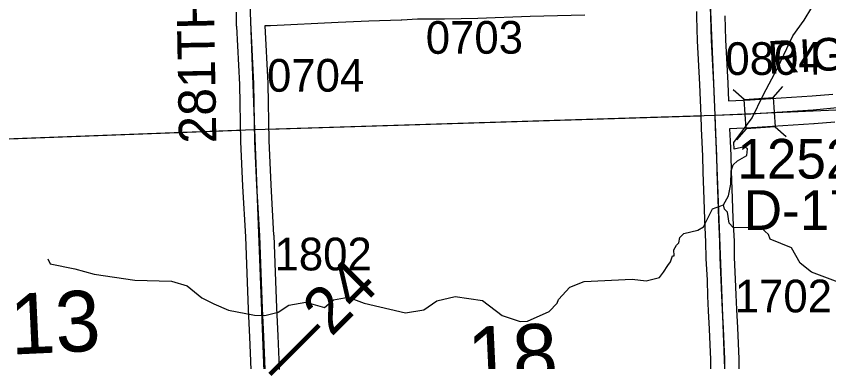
# Model space of a CAD drawing. Extents: x 128.7 to 185.5, y -21.4 to 12.6.
# Drawn here: x 151.327 to 153.067, y 2.378 to 3.118 of the extents above; entities that cross this region are included whole.
import ezdxf

# ---------------------------------------------------------------- set-up
doc = ezdxf.new("R2010")
doc.units = 0
for name, color, linetype in [('tdCoHydroRiver', 7, 'Continuous'), ('tdCoSecRdNmbr', 7, 'Continuous'), ('tdCoSecRdTxt', 7, 'Continuous'), ('tdCoSecRteBand', 7, 'Continuous'), ('tdCoSecRteCL', 7, 'Continuous'), ('tdCoSectLine', 7, 'Continuous'), ('tdCoSectLinePart', 7, 'Continuous'), ('tdCoSectNmbr', 7, 'Continuous'), ('tdCoStrucSec', 7, 'Continuous'), ('tdCoStrucSecCoName', 7, 'Continuous'), ('tdCoStrucSecFHWANum', 7, 'Continuous'), ('tdCoSurfGravel', 7, 'Continuous'), ('tdCoTwpBndryShd', 7, 'Continuous'), ('tdCoUnicrpTwnTxt', 7, 'Continuous'), ('tdStHwyPriRefPost1', 7, 'Continuous')]:
    doc.layers.add(name, color=color, linetype=linetype)

msp = doc.modelspace()

# ---------------------------------------------------------------- linework, layer by layer
at = {"layer": 'tdCoHydroRiver'}
for points in [[(151.3943, 2.5986), (151.3995, 2.5878), (151.4519, 2.5769), (151.4933, 2.5657), (151.5806, 2.553), (151.6595, 2.5509), (151.693, 2.541), (151.7239, 2.5153), (151.7496, 2.502), (151.7816, 2.4889), (151.8372, 2.4781), (151.8593, 2.4773), (151.8875, 2.4846), (151.9106, 2.4996), (151.9467, 2.5056), (151.9866, 2.4943), (152.0065, 2.5108), (152.0379, 2.5166), (152.0715, 2.5036), (152.1605, 2.4829), (152.1998, 2.489), (152.2275, 2.5089), (152.2666, 2.5182), (152.3253, 2.5091), (152.3675, 2.4774), (152.4058, 2.4645), (152.4215, 2.4651), (152.4682, 2.4856), (152.4849, 2.5036), (152.4878, 2.5116), (152.5121, 2.5376), (152.5433, 2.5498), (152.6457, 2.5549), (152.6758, 2.5512), (152.704, 2.5584), (152.713, 2.5698), (152.722, 2.5843), (152.728, 2.5924), (152.7323, 2.6052), (152.7355, 2.6053), (152.7351, 2.6179), (152.741, 2.6276), (152.7456, 2.6325), (152.748, 2.644), (152.7568, 2.6527), (152.7865, 2.66), (152.7989, 2.6668), (152.8181, 2.7053), (152.8415, 2.714), (152.8519, 2.7333), (152.8574, 2.7587), (152.858, 2.7872), (152.8623, 2.8), (152.8715, 2.8082), (152.8916, 2.8199), (152.8927, 2.8341), (152.8862, 2.8387), (152.8643, 2.8332), (152.8638, 2.8474), (152.903, 2.9008), (152.9266, 2.949), (152.9578, 3.0085), (152.9902, 3.0759), (153.0143, 3.1099), (153.0472, 3.1647)], [(153.9365, 2.4635), (153.8205, 2.4422), (153.7661, 2.4182), (153.7267, 2.4153), (153.5985, 2.4282), (153.5041, 2.4203), (153.3614, 2.4374), (153.3343, 2.446), (153.2717, 2.4785), (153.2088, 2.5174), (153.1799, 2.5306), (153.0814, 2.5509), (153.0302, 2.5697), (153.0059, 2.5893), (152.9874, 2.6218), (152.941, 2.6408), (152.938, 2.6506), (152.9221, 2.6646), (152.8621, 2.6658), (152.8539, 2.6749), (152.8499, 2.6985), (152.8434, 2.7046), (152.8415, 2.714)]]:
    msp.add_lwpolyline(points, dxfattribs=at)
at = {"layer": 'tdCoSecRteBand'}
for points in [[(151.83, 2.3594), (151.8293, 2.3798), (151.8271, 2.4306), (151.8243, 2.4907), (151.8243, 2.4909), (151.8243, 2.491), (151.8216, 2.5676), (151.8181, 2.646), (151.8122, 2.7541), (151.8122, 2.7542), (151.8122, 2.7544), (151.808, 2.8496), (151.808, 2.8499), (151.808, 2.8503), (151.8055, 2.9719), (151.7993, 3.0963), (151.7991, 3.0963), (151.7991, 3.0969), (151.7985, 3.0969), (151.7982, 3.1266)], [(152.5441, 3.1203), (152.427, 3.1178), (152.3155, 3.1136), (152.3153, 3.1136), (152.3151, 3.1136), (152.2439, 3.1119), (152.2436, 3.1119), (152.2433, 3.1119), (152.1862, 3.1116), (152.1526, 3.1095), (152.152, 3.1094), (152.1514, 3.1094), (152.0816, 3.1077), (152.0159, 3.105), (151.8715, 3.0976), (151.8709, 3.0976), (151.8703, 3.0976), (151.8593, 3.0975), (151.8655, 2.9745), (151.8655, 2.974), (151.8655, 2.9736), (151.868, 2.8519), (151.8721, 2.7572), (151.878, 2.6491), (151.8781, 2.6489), (151.8781, 2.6488), (151.8815, 2.5701), (151.8815, 2.57), (151.8815, 2.5698), (151.8842, 2.4933), (151.887, 2.4334), (151.887, 2.4334), (151.887, 2.4333), (151.8893, 2.3823), (151.8893, 2.3821), (151.8893, 2.382), (151.89, 2.3615)], [(152.8145, 2.3555), (152.8141, 2.3829), (152.813, 2.4149), (152.8113, 2.4478), (152.8113, 2.4479), (152.8113, 2.448), (152.8096, 2.487), (152.8081, 2.5186), (152.8081, 2.5187), (152.808, 2.5189), (152.8068, 2.5526), (152.8046, 2.599), (152.8046, 2.5995), (152.8046, 2.5999), (152.8039, 2.6341), (152.8016, 2.6824), (152.8016, 2.6826), (152.8016, 2.6828), (152.8001, 2.726), (152.7977, 2.7841), (152.7977, 2.7844), (152.7977, 2.7846), (152.7968, 2.8182), (152.796, 2.8483), (152.7943, 2.8778), (152.7943, 2.8782), (152.7942, 2.8786), (152.7934, 2.9049), (152.7905, 2.972), (152.786, 3.0652), (152.786, 3.0654), (152.786, 3.0657), (152.7845, 3.1169), (152.7842, 3.1281)], [(152.8445, 3.1187), (152.846, 3.0677), (152.8504, 2.9748), (152.8504, 2.9747), (152.8504, 2.9747), (152.852, 2.9373)], [(152.852, 2.9373), (152.8982, 2.9392), (153.031, 2.9478), (153.0754, 2.9515)], [(153.0796, 2.8916), (153.0357, 2.888), (153.0355, 2.888), (153.0352, 2.8879), (152.9018, 2.8793), (152.9014, 2.8793), (152.9011, 2.8793), (152.8544, 2.8773), (152.8559, 2.8513), (152.8559, 2.8509), (152.8559, 2.8504), (152.8568, 2.8198), (152.8568, 2.8198), (152.8568, 2.8198), (152.8577, 2.7864), (152.86, 2.7284), (152.86, 2.7283), (152.86, 2.7282), (152.8615, 2.6851), (152.8639, 2.6366), (152.8639, 2.6361), (152.8639, 2.6357), (152.8646, 2.6014), (152.8667, 2.5553), (152.8667, 2.5551), (152.8667, 2.555), (152.868, 2.5213), (152.8695, 2.4898), (152.8695, 2.4897), (152.8695, 2.4897), (152.8712, 2.4508), (152.8729, 2.4177), (152.873, 2.4174), (152.873, 2.4171), (152.874, 2.3846), (152.8741, 2.3843), (152.8741, 2.3841), (152.8745, 2.3569)]]:
    msp.add_lwpolyline(points, dxfattribs=at)
at = {"layer": 'tdCoSecRteCL'}
for points in [[(152.8234, 2.9061), (152.8204, 2.9734), (152.816, 3.0666), (152.8145, 3.1179), (152.8131, 3.1591)], [(151.86, 2.3605), (151.8593, 2.381), (151.8571, 2.432), (151.8543, 2.4921), (151.8515, 2.5688), (151.8481, 2.6475), (151.8422, 2.7557), (151.838, 2.8509), (151.8355, 2.973), (151.8289, 3.1056), (151.8282, 3.1272)], [(152.8234, 2.9061), (152.8998, 2.9092), (153.0333, 2.9179), (153.0779, 2.9216), (153.1292, 2.9233), (153.2628, 2.9297), (153.4039, 2.9349), (153.5556, 2.9423), (153.7092, 2.9457), (153.7748, 2.9485), (153.8, 2.9504), (153.8074, 2.9527), (153.8115, 2.9549), (153.8124, 2.9559)], [(152.8445, 2.356), (152.8441, 2.3836), (152.843, 2.4161), (152.8413, 2.4493), (152.8395, 2.4883), (152.838, 2.52), (152.8367, 2.5539), (152.8346, 2.6004), (152.8339, 2.6351), (152.8316, 2.6838), (152.83, 2.7272), (152.8277, 2.7854), (152.8268, 2.819), (152.826, 2.8496), (152.8242, 2.8796), (152.8234, 2.9061)]]:
    msp.add_lwpolyline(points, dxfattribs=at)
at = {"layer": 'tdCoSectLine'}
for points in [[(152.7804, 3.9118), (152.823, 2.9061)], [(151.8001, 3.8798), (151.8371, 2.8755)], [(152.823, 2.9061), (153.8114, 2.9501)], [(151.8371, 2.8755), (152.823, 2.9061)], [(152.823, 2.9061), (152.8609, 1.9153)], [(150.8242, 2.8376), (151.8371, 2.8755)], [(151.8371, 2.8755), (151.8752, 1.8762)]]:
    msp.add_lwpolyline(points, dxfattribs=at)
at = {"layer": 'tdCoSectLinePart'}
for points in [[(151.8671, 2.8764), (152.793, 2.9051)], [(150.8541, 2.8387), (151.8071, 2.8744)]]:
    msp.add_lwpolyline(points, dxfattribs=at)
at = {"layer": 'tdCoStrucSec'}
for p, q in [((152.8856, 2.9397), (152.8621, 2.9604)), ((152.9481, 2.9438), (152.9687, 2.9673)), ((152.8897, 2.8772), (152.869, 2.8537)), ((152.9521, 2.8813), (152.9756, 2.8606))]:
    msp.add_line(p, q, dxfattribs=at)
msp.add_lwpolyline([(152.8856, 2.9397), (152.9481, 2.9438), (152.9521, 2.8813), (152.8897, 2.8772)], close=True, dxfattribs=at)
at = {"layer": 'tdCoSurfGravel'}
for points in [[(152.8234, 2.9061), (152.8204, 2.9734), (152.816, 3.0666), (152.8145, 3.1179), (152.8131, 3.1591), (152.812, 3.1909), (152.8086, 3.2681), (152.8059, 3.3425), (152.8034, 3.3911), (152.7995, 3.4903), (152.7945, 3.6044), (152.7899, 3.7157), (152.7839, 3.8498), (152.7809, 3.9101)], [(151.86, 2.3605), (151.8593, 2.381), (151.8571, 2.432), (151.8543, 2.4921), (151.8515, 2.5688), (151.8481, 2.6475), (151.8422, 2.7557), (151.838, 2.8509), (151.8355, 2.973), (151.8289, 3.1056), (151.8282, 3.1272)], [(152.8234, 2.9061), (152.8998, 2.9092), (153.0333, 2.9179), (153.0779, 2.9216), (153.1292, 2.9233), (153.2628, 2.9297), (153.4039, 2.9349), (153.5556, 2.9423), (153.7092, 2.9457), (153.7748, 2.9485), (153.8, 2.9504), (153.8074, 2.9527), (153.8115, 2.9549), (153.8124, 2.9559), (153.826, 2.9553), (153.8822, 2.9565), (153.9002, 2.957), (153.9091, 2.9558), (153.917, 2.9521), (153.9209, 2.9494)], [(152.8445, 2.356), (152.8441, 2.3836), (152.843, 2.4161), (152.8413, 2.4493), (152.8395, 2.4883), (152.838, 2.52), (152.8367, 2.5539), (152.8346, 2.6004), (152.8339, 2.6351), (152.8316, 2.6838), (152.83, 2.7272), (152.8277, 2.7854), (152.8268, 2.819), (152.826, 2.8496), (152.8242, 2.8796), (152.8234, 2.9061)]]:
    msp.add_lwpolyline(points, dxfattribs=at)
at = {"layer": 'tdCoTwpBndryShd'}
msp.add_lwpolyline([(151.7683, 4.8866), (151.8001, 3.8798), (151.8371, 2.8755), (151.8752, 1.8762), (151.9179, 0.8711), (151.9592, -0.1306), (152.001, -1.1385), (152.0322, -2.1463), (152.0609, -3.1441), (152.091, -4.1427), (152.1084, -4.6404), (153.0447, -4.6015), (153.5675, -4.583), (153.6062, -5.5939), (154.134, -5.5736), (154.1483, -6.0644), (155.1572, -6.0165), (155.1839, -7.0245), (155.1992, -7.5572), (156.1646, -7.5168), (157.1701, -7.4746), (158.2058, -7.4312)], dxfattribs=at)

# ---------------------------------------------------------------- texts
at = {"layer": 'tdCoSecRdNmbr'}
for s, rotation, p in [('0703', 0.1158, (152.2038, 3.0376)), ('0804', 0.1163, (152.8455, 2.9923)), ('0704', 0.1155, (151.8638, 2.9564)), ('1802', 0.1155, (151.8799, 2.5736)), ('1702', 0.1162, (152.8656, 2.4836))]:
    msp.add_text(s, height=0.07, rotation=rotation, dxfattribs=at).set_placement(p)
at = {"layer": 'tdCoSecRdTxt'}
msp.add_text('281TH AVE', height=0.08, rotation=91, dxfattribs=at).set_placement((151.7554, 2.846))
at = {"layer": 'tdCoSectNmbr'}
for s, rotation, p in [('13', 2.6674, (151.3162, 2.3933)), ('18', 2.6682, (152.2958, 2.3222))]:
    msp.add_text(s, height=0.13, rotation=rotation, dxfattribs=at).set_placement(p)
at = {"layer": 'tdCoStrucSecCoName'}
msp.add_text('D-1710', height=0.085, dxfattribs=at).set_placement((152.8849, 2.6606))
at = {"layer": 'tdCoStrucSecFHWANum'}
msp.add_text('125290', height=0.085, dxfattribs=at).set_placement((152.8711, 2.7704))
at = {"layer": 'tdCoUnicrpTwnTxt'}
msp.add_text('RIGGS', height=0.07, rotation=3.1164, dxfattribs=at).set_placement((152.938, 2.9946))
at = {"layer": 'tdStHwyPriRefPost1'}
msp.add_text('‒‒24', height=0.1, rotation=45, dxfattribs=at).set_placement((151.8963, 2.325))

doc.saveas('drawing.dxf')
